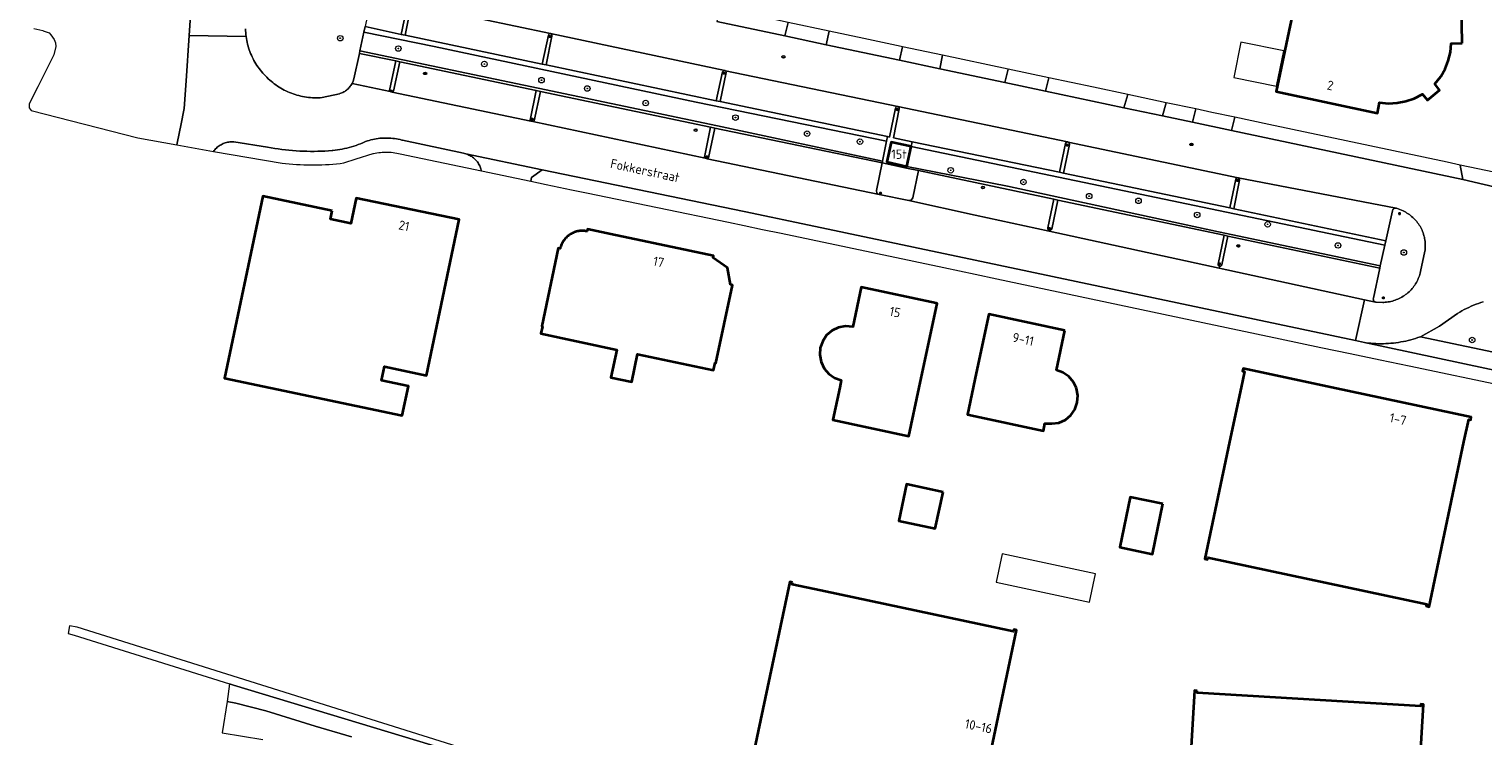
# Model space of a CAD drawing. Header units: metres. Extents: x 152610 to 160096, y 456114 to 462495.
# Tile 641 of 656: x 157026 to 157236, y 461834 to 461937. Entities that reach past the tile are written whole.
import ezdxf
from ezdxf.enums import TextEntityAlignment as Align

# ---------------------------------------------------------------- set-up
doc = ezdxf.new("R2010")
doc.units = ezdxf.units.M
doc.header["$LTSCALE"] = 0.5
doc.layers.get('0').update_dxf_attribs({"linetype": 'CONTINUOUS'})
for name, color, linetype, lineweight in [('B-PV-GR-BEPLANTING_CULTUUR_HEESTERS-GV', 251, 'CONTINUOUS', 18), ('B-PV-GR-BOOM-S', 251, 'CONTINUOUS', 25), ('B-PV-GR-HAAG-GV', 251, 'CONTINUOUS', 13), ('B-PV-IE-MEUBILAIR-S', 251, 'CONTINUOUS', 25), ('B-PV-OG-BEBOUWING-GV', 6, 'CONTINUOUS', 35), ('B-PV-OG-BEBOUWING-T18', 1, 'CONTINUOUS', 18), ('B-PV-OG-BEBOUWING_LOODS-GV', 251, 'CONTINUOUS', 18), ('B-PV-OG-BEBOUWING_SCHUUR-GV', 251, 'CONTINUOUS', 18), ('B-PV-OG-TERREIN_BEGROEID-GV', 251, 'CONTINUOUS', 18), ('B-PV-OG-TERREIN_OEVER-GV', 251, 'CONTINUOUS', 18), ('B-PV-OG-TOPOGRAFIE-T18', 1, 'CONTINUOUS', 18), ('B-PV-OG-WATER_SLOOT-GV', 251, 'CONTINUOUS', 18), ('B-PV-VH-ONVERHARD_ZAND-GV', 251, 'CONTINUOUS', 18), ('B-PV-VH-OPENVERHARDING_BETONSTRAATSTEEN-GV', 251, 'CONTINUOUS', 18), ('B-PV-VH-OPENVERHARDING_TEGEL-GV', 251, 'CONTINUOUS', 18)]:
    doc.layers.add(name, color=color, linetype=linetype, lineweight=lineweight)
doc.styles.add('NLCS-ISO', font='NLCS-ISO.ttf')
doc.styles.add('NLCS-ISO-M750-T18', font='NLCS-ISO.ttf', dxfattribs={"height": 1.35})

# ---------------------------------------------------------------- blocks, each defined once
blk = doc.blocks.new('SIE-MEUBILAIR_PAAL_LICHTMAST-SO')
for points in [[(-0.6, 0), (-1, 0)], [(-0.7, 0.7), (-0.4, 0.4)], [(0, 1), (0, 0.6)], [(0.4, 0.4), (0.7, 0.7)], [(1, 0), (0.6, 0)], [(-0.7, -0.7), (-0.4, -0.4)], [(0, -0.6), (0, -1)], [(0.4, -0.4), (0.7, -0.7)]]:
    blk.add_lwpolyline(points)
blk.add_circle((0, 0), 0.5)
blk = doc.blocks.new('SIE-MEUBILAIR_PUT_RIOOLPUT-SO')
blk.add_ellipse((0, 0), major_axis=(1.25, 0), ratio=0.54)
at = {"style": 'NLCS-ISO'}
blk.add_text('ri', height=0.75, dxfattribs=at).set_placement((0, 0.1), align=Align.MIDDLE_CENTER)
blk = doc.blocks.new('SGR-BOOM_GBKN-SO')
at = {"linetype": 'ByBlock', "lineweight": 18}
h = blk.add_hatch(color=0, dxfattribs=at)
h.dxf.hatch_style = 1
edge = h.paths.add_edge_path()
edge.add_arc((0, 0), 0.25, 0, 360)
at = {"color": 0, "linetype": 'ByBlock', "lineweight": 18}
for radius in [2, 0.25]:
    blk.add_circle((0, 0), radius, dxfattribs=at)
at = {"color": 0, "linetype": 'ByBlock', "lineweight": 18, "style": 'NLCS-ISO'}
blk.add_attdef('SOORT', (2.5, 0), '', height=1.5, dxfattribs=at)

msp = doc.modelspace()

# ---------------------------------------------------------------- linework, layer by layer
at = {"layer": 'B-PV-GR-BEPLANTING_CULTUUR_HEESTERS-GV', "flags": 128}
msp.add_lwpolyline([(157057.047, 461936.798), (157057.056, 461936.517), (157057.074, 461936.236), (157057.099, 461935.955), (157057.133, 461935.675), (157057.174, 461935.397), (157057.223, 461935.119), (157057.28, 461934.843), (157057.345, 461934.569), (157057.418, 461934.297), (157057.498, 461934.027), (157057.586, 461933.76), (157057.682, 461933.495), (157057.785, 461933.232), (157057.895, 461932.973), (157058.013, 461932.717), (157058.138, 461932.465), (157058.27, 461932.216), (157058.409, 461931.971), (157058.555, 461931.73), (157058.708, 461931.494), (157058.868, 461931.261), (157059.034, 461931.034), (157059.206, 461930.811), (157059.385, 461930.593), (157059.569, 461930.38), (157059.76, 461930.173), (157059.945, 461929.971), (157060.143, 461929.767), (157060.346, 461929.568), (157060.555, 461929.375), (157060.769, 461929.188), (157060.988, 461929.008), (157061.213, 461928.833), (157061.442, 461928.665), (157061.676, 461928.503), (157061.914, 461928.348), (157062.157, 461928.2), (157062.403, 461928.059), (157062.654, 461927.924), (157062.908, 461927.797), (157063.166, 461927.677), (157063.427, 461927.565), (157063.691, 461927.459), (157063.957, 461927.361), (157064.227, 461927.271), (157064.499, 461927.188), (157064.773, 461927.113), (157065.049, 461927.046), (157065.327, 461926.986), (157065.607, 461926.935), (157065.888, 461926.891), (157066.17, 461926.855), (157066.453, 461926.828), (157066.736, 461926.808), (157067.02, 461926.796), (157067.304, 461926.792), (157067.589, 461926.796), (157067.872, 461926.808), (157068.156, 461926.828), (157070.67, 461927.388), (157070.718, 461927.403), (157070.866, 461927.454), (157071.011, 461927.512), (157071.152, 461927.578), (157071.291, 461927.65), (157071.425, 461927.73), (157071.555, 461927.817), (157071.681, 461927.91), (157071.801, 461928.009), (157071.916, 461928.115), (157072.026, 461928.226), (157072.13, 461928.343), (157072.228, 461928.465), (157072.319, 461928.591), (157072.404, 461928.723), (157072.482, 461928.858), (157072.642, 461929.203), (157072.757, 461929.565), (157073.547, 461933.235), (157073.626, 461933.605), (157074.195, 461936.292), (157074.371, 461937.123)], dxfattribs=at)
msp.add_lwpolyline([(157223.792, 461910.825), (157223.73, 461910.831), (157223.668, 461910.828), (157223.607, 461910.818), (157223.548, 461910.799), (157223.491, 461910.774), (157223.438, 461910.741), (157223.39, 461910.702), (157223.348, 461910.657), (157223.311, 461910.607), (157223.281, 461910.552), (157223.259, 461910.494), (157223.244, 461910.434), (157222.289, 461906.105), (157222.143, 461905.449), (157221.482, 461902.476), (157221.404, 461902.125), (157220.481, 461897.756), (157220.473, 461897.697), (157220.473, 461897.634), (157220.481, 461897.573), (157220.497, 461897.512), (157220.52, 461897.455), (157220.551, 461897.4), (157220.588, 461897.35), (157220.631, 461897.306), (157220.68, 461897.267), (157220.733, 461897.235), (157220.79, 461897.209), (157220.85, 461897.192), (157220.911, 461897.182), (157221.84, 461897.162), (157221.977, 461897.166), (157222.191, 461897.179), (157222.404, 461897.2), (157222.616, 461897.228), (157222.827, 461897.265), (157223.036, 461897.31), (157223.244, 461897.362), (157223.449, 461897.422), (157223.652, 461897.49), (157223.853, 461897.565), (157224.05, 461897.647), (157224.245, 461897.737), (157224.435, 461897.834), (157224.622, 461897.939), (157224.805, 461898.05), (157224.984, 461898.168), (157225.158, 461898.292), (157225.328, 461898.423), (157225.492, 461898.56), (157225.651, 461898.703), (157225.805, 461898.852), (157225.953, 461899.007), (157226.095, 461899.167), (157226.231, 461899.332), (157226.361, 461899.503), (157226.484, 461899.678), (157226.6, 461899.857), (157226.71, 461900.041), (157226.813, 461900.229), (157226.909, 461900.42), (157226.998, 461900.615), (157227.079, 461900.813), (157227.153, 461901.014), (157227.219, 461901.217), (157227.278, 461901.423), (157227.329, 461901.631), (157227.955, 461904.604), (157227.973, 461904.747), (157227.994, 461904.956), (157228.006, 461905.166), (157228.01, 461905.376), (157228.007, 461905.586), (157227.995, 461905.796), (157227.976, 461906.006), (157227.948, 461906.214), (157227.913, 461906.422), (157227.869, 461906.627), (157227.818, 461906.831), (157227.759, 461907.033), (157227.693, 461907.233), (157227.619, 461907.429), (157227.537, 461907.623), (157227.448, 461907.814), (157227.353, 461908.001), (157227.25, 461908.185), (157227.14, 461908.364), (157227.023, 461908.539), (157226.9, 461908.709), (157226.77, 461908.875), (157226.634, 461909.036), (157226.493, 461909.191), (157226.345, 461909.341), (157226.192, 461909.485), (157226.033, 461909.623), (157225.87, 461909.755), (157225.701, 461909.88), (157225.528, 461910), (157225.35, 461910.112), (157225.168, 461910.218), (157224.982, 461910.317), (157224.793, 461910.408), (157223.841, 461910.815)], close=True, dxfattribs=at)
at = {"layer": 'B-PV-GR-HAAG-GV', "flags": 128}
for points in [[(157084.37, 461934.253), (157074.195, 461936.292), (157073.626, 461933.605), (157099.448, 461928.181), (157125.441, 461922.74), (157149.349, 461917.64), (157149.953, 461920.528), (157122.335, 461926.149)], [(157182.076, 461913.831), (157153.507, 461919.759), (157152.874, 461916.871), (157167.458, 461913.992), (157198.029, 461907.409), (157221.482, 461902.476), (157222.143, 461905.449)]]:
    msp.add_lwpolyline(points, close=True, dxfattribs=at)
at = {"layer": 'B-PV-OG-BEBOUWING-GV', "flags": 128}
for points in [[(157233.328, 461934.715), (157232.942, 461956.902), (157217.958, 461956.638), (157218.234, 461940.51), (157209.506, 461942.382), (157206.394, 461927.716), (157221.061, 461924.591), (157221.384, 461926.138), (157222.662, 461925.999), (157223.933, 461926.064), (157225.177, 461926.295), (157226.38, 461926.706), (157227.616, 461927.341), (157228.31, 461926.481), (157230.074, 461927.93), (157229.403, 461928.819), (157230.238, 461929.881), (157230.868, 461930.981), (157231.342, 461932.161), (157231.64, 461933.388), (157231.758, 461934.674)], [(157153.499, 461919.761), (157150.625, 461920.391), (157149.992, 461917.503), (157152.874, 461916.871), (157153.507, 461919.759)], [(157069.611, 461910.428), (157059.538, 461912.544), (157054.024, 461886.179), (157079.768, 461880.772), (157080.665, 461885.037), (157076.746, 461885.876), (157077.171, 461887.881), (157083.278, 461886.6), (157088.008, 461909.149), (157073.072, 461912.284), (157072.303, 461908.617), (157069.36, 461909.24)], [(157110.006, 461907.051), (157106.6, 461907.769), (157106.535, 461907.473), (157106.494, 461907.481), (157106.332, 461907.506), (157106.168, 461907.524), (157106.005, 461907.533), (157105.841, 461907.535), (157105.677, 461907.529), (157105.514, 461907.514), (157105.351, 461907.492), (157105.19, 461907.462), (157105.03, 461907.424), (157104.873, 461907.378), (157104.718, 461907.324), (157104.566, 461907.263), (157104.417, 461907.195), (157104.271, 461907.12), (157104.129, 461907.037), (157103.992, 461906.948), (157103.859, 461906.852), (157103.731, 461906.75), (157103.607, 461906.641), (157103.49, 461906.527), (157103.378, 461906.407), (157103.272, 461906.282), (157103.172, 461906.152), (157103.079, 461906.017), (157102.992, 461905.878), (157102.913, 461905.734), (157102.84, 461905.587), (157102.775, 461905.437), (157102.717, 461905.283), (157102.667, 461905.127), (157102.624, 461904.969), (157102.373, 461905.019), (157099.984, 461893.707), (157100.063, 461893.691), (157099.84, 461892.645), (157110.855, 461890.312), (157110, 461886.276), (157113.01, 461885.638), (157113.865, 461889.675), (157124.88, 461887.342), (157125.103, 461888.397), (157125.182, 461888.38), (157127.6, 461899.683), (157127.303, 461899.754), (157126.872, 461902.17), (157124.793, 461903.604), (157124.853, 461903.919), (157121.445, 461904.638)], [(157157.124, 461897.055), (157146.262, 461899.372), (157145.031, 461893.642), (157143.998, 461893.714), (157142.973, 461893.531), (157142.052, 461893.083), (157141.26, 461892.417), (157140.7, 461891.557), (157140.338, 461890.586), (157140.254, 461889.556), (157140.444, 461888.542), (157140.894, 461887.613), (157141.577, 461886.824), (157142.414, 461886.25), (157143.38, 461885.912), (157143.156, 461884.85), (157142.164, 461880.155), (157153.164, 461877.81), (157154.663, 461884.85), (157157.256, 461897.027)], [(157175.756, 461893.098), (157164.751, 461895.437), (157162.793, 461886.234), (157162.499, 461884.85), (157161.661, 461880.911), (157162.793, 461880.669), (157172.662, 461878.561), (157172.878, 461879.601), (157173.878, 461879.606), (157174.923, 461879.71), (157175.859, 461880.151), (157176.65, 461880.823), (157177.243, 461881.667), (157177.577, 461882.657), (157177.663, 461883.681), (157177.475, 461884.7), (157177.403, 461884.85), (157177.027, 461885.634), (157176.351, 461886.423), (157175.5, 461887.012), (157174.548, 461887.353)], [(157214.474, 461884.85), (157201.611, 461887.582), (157201.515, 461887.193), (157201.803, 461887.133), (157201.319, 461884.85), (157199.648, 461876.967), (157196.052, 461860.003), (157196.436, 461859.912), (157196.514, 461860.206), (157228.239, 461853.452), (157228.153, 461853.2), (157228.558, 461853.075), (157233.615, 461876.967), (157234.305, 461880.225), (157234.596, 461880.173), (157234.669, 461880.562)], [(157158.136, 461869.687), (157152.843, 461870.829), (157151.705, 461865.534), (157157.004, 461864.397)], [(157189.992, 461867.98), (157185.258, 461868.977), (157183.741, 461861.709), (157188.459, 461860.699)], [(157136.303, 461856.591), (157135.921, 461856.678), (157129.776, 461827.785), (157129.51, 461827.838), (157129.438, 461827.452), (157140.441, 461825.121), (157162.825, 461820.378), (157162.936, 461820.739), (157162.663, 461820.802), (157168.775, 461849.705), (157168.37, 461849.77), (157168.345, 461849.491), (157140.441, 461855.418), (157136.248, 461856.308)], [(157194.963, 461840.905), (157194.561, 461840.927), (157192.918, 461813.274), (157192.651, 461813.285), (157192.622, 461812.885), (157226.338, 461810.879), (157226.373, 461811.264), (157226.125, 461811.276), (157227.765, 461838.937), (157227.364, 461838.967), (157227.346, 461838.696), (157194.931, 461840.635)]]:
    msp.add_lwpolyline(points, close=True, dxfattribs=at)
at = {"layer": 'B-PV-OG-BEBOUWING_LOODS-GV', "flags": 128}
msp.add_lwpolyline([(157165.82, 461856.639), (157179.346, 461853.748), (157180.224, 461857.854), (157166.697, 461860.745)], close=True, dxfattribs=at)
at = {"layer": 'B-PV-OG-BEBOUWING_SCHUUR-GV', "flags": 128}
msp.add_lwpolyline([(157207.497, 461933.607), (157201.298, 461934.843), (157200.277, 461929.725), (157206.441, 461928.493)], close=True, dxfattribs=at)
at = {"layer": 'B-PV-OG-TERREIN_BEGROEID-GV', "flags": 128}
for points in [[(157026.371, 461936.829), (157027.68, 461936.526), (157027.718, 461936.517), (157028.573, 461936.195), (157028.824, 461935.945), (157029.299, 461935.268), (157029.523, 461934.74), (157029.562, 461934.239), (157029.249, 461933.022), (157026.978, 461928.403), (157025.685, 461925.94), (157025.705, 461925.337), (157025.994, 461924.939), (157041.467, 461921.024), (157047.11, 461919.999), (157047.483, 461921.885), (157047.665, 461922.803), (157048.152, 461925.24), (157048.434, 461929.236), (157048.865, 461935.816), (157049.202, 461940.959)], [(157236.414, 461897.269), (157236.059, 461897.15), (157235.706, 461897.025), (157235.356, 461896.891), (157235.01, 461896.751), (157234.666, 461896.603), (157234.325, 461896.447), (157233.988, 461896.284), (157233.654, 461896.115), (157233.324, 461895.938), (157232.998, 461895.754), (157232.676, 461895.563), (157230.081, 461893.718), (157227.29, 461892.185), (157240.623, 461889.362)]]:
    msp.add_lwpolyline(points, dxfattribs=at)
msp.add_lwpolyline([(157032.633, 461850.117), (157031.556, 461850.328), (157031.335, 461849.193), (157032.195, 461848.952), (157054.73, 461841.892), (157055.302, 461841.713), (157106.247, 461826.313), (157114.931, 461824.016), (157116.254, 461828.966), (157112.778, 461829.692), (157111.402, 461825.473), (157110.33, 461825.761)], close=True, dxfattribs=at)
at = {"layer": 'B-PV-OG-TERREIN_OEVER-GV', "flags": 128}
msp.add_lwpolyline([(157106.247, 461826.313), (157055.302, 461841.713), (157054.73, 461841.892), (157054.368, 461839.351), (157055.667, 461839.092), (157059.997, 461838.021), (157067.161, 461835.807), (157072.413, 461834.255)], dxfattribs=at)
at = {"layer": 'B-PV-OG-WATER_SLOOT-GV', "flags": 128}
msp.add_lwpolyline([(157072.413, 461834.255), (157067.161, 461835.807), (157059.997, 461838.021), (157055.667, 461839.092), (157054.368, 461839.351), (157053.682, 461834.822), (157059.575, 461833.854)], dxfattribs=at)
at = {"layer": 'B-PV-VH-ONVERHARD_ZAND-GV', "flags": 128}
for points in [[(157084.37, 461934.253), (157074.195, 461936.292), (157073.626, 461933.605), (157099.448, 461928.181), (157125.441, 461922.74), (157149.349, 461917.64), (157149.953, 461920.528), (157122.335, 461926.149)], [(157182.076, 461913.831), (157153.507, 461919.759), (157152.874, 461916.871), (157167.458, 461913.992), (157198.029, 461907.409), (157221.482, 461902.476), (157222.143, 461905.449)]]:
    msp.add_lwpolyline(points, close=True, dxfattribs=at)
at = {"layer": 'B-PV-VH-OPENVERHARDING_BETONSTRAATSTEEN-GV', "flags": 128}
for points in [[(157049.202, 461940.959), (157048.865, 461935.816), (157057.133, 461935.675), (157057.099, 461935.955), (157057.074, 461936.236), (157057.056, 461936.517), (157057.047, 461936.798)], [(157080.972, 461940.342), (157101.262, 461936.09), (157126.487, 461930.749), (157126.589, 461930.726), (157151.561, 461925.528), (157151.576, 461925.525), (157176.175, 461920.406), (157176.234, 461920.394), (157200.881, 461915.205), (157200.889, 461915.203), (157223.792, 461910.825), (157223.841, 461910.815), (157224.793, 461910.408), (157224.982, 461910.317), (157225.168, 461910.218), (157225.35, 461910.112), (157225.528, 461910), (157225.701, 461909.88), (157225.87, 461909.755), (157226.033, 461909.623), (157226.192, 461909.485), (157226.345, 461909.341), (157226.493, 461909.191), (157226.634, 461909.036), (157226.77, 461908.875), (157226.9, 461908.709), (157227.023, 461908.539), (157227.14, 461908.364), (157227.25, 461908.185), (157227.353, 461908.001), (157227.448, 461907.814), (157227.537, 461907.623), (157227.619, 461907.429), (157227.693, 461907.233), (157227.759, 461907.033), (157227.818, 461906.831), (157227.869, 461906.627), (157227.913, 461906.422), (157227.948, 461906.214), (157227.976, 461906.006), (157227.995, 461905.796), (157228.007, 461905.586), (157228.01, 461905.376), (157228.006, 461905.166), (157227.994, 461904.956), (157227.973, 461904.747), (157227.955, 461904.604), (157227.329, 461901.631), (157227.278, 461901.423), (157227.219, 461901.217), (157227.153, 461901.014), (157227.079, 461900.813), (157226.998, 461900.615), (157226.909, 461900.42), (157226.813, 461900.229), (157226.71, 461900.041), (157226.6, 461899.857), (157226.484, 461899.678), (157226.361, 461899.503), (157226.231, 461899.332), (157226.095, 461899.167), (157225.953, 461899.007), (157225.805, 461898.852), (157225.651, 461898.703), (157225.492, 461898.56), (157225.328, 461898.423), (157225.158, 461898.292), (157224.984, 461898.168), (157224.805, 461898.05), (157224.622, 461897.939), (157224.435, 461897.834), (157224.245, 461897.737), (157224.05, 461897.647), (157223.853, 461897.565), (157223.652, 461897.49), (157223.449, 461897.422), (157223.244, 461897.362), (157223.036, 461897.31), (157222.827, 461897.265), (157222.616, 461897.228), (157222.404, 461897.2), (157222.191, 461897.179), (157221.977, 461897.166), (157221.84, 461897.162), (157220.911, 461897.182), (157220.85, 461897.192), (157220.79, 461897.209), (157219.193, 461897.556), (157217.905, 461891.629), (157219.186, 461891.359), (157219.406, 461891.328), (157219.768, 461891.283), (157220.13, 461891.247), (157220.493, 461891.218), (157220.856, 461891.198), (157221.22, 461891.185), (157221.584, 461891.181), (157221.948, 461891.184), (157222.312, 461891.196), (157222.675, 461891.215), (157223.038, 461891.242), (157223.4, 461891.278), (157223.762, 461891.321), (157224.122, 461891.372), (157224.481, 461891.431), (157224.839, 461891.498), (157225.195, 461891.573), (157225.55, 461891.656), (157225.902, 461891.746), (157226.253, 461891.845), (157226.601, 461891.95), (157226.947, 461892.064), (157227.29, 461892.185), (157230.081, 461893.718), (157232.676, 461895.563), (157232.998, 461895.754), (157233.324, 461895.938), (157233.654, 461896.115), (157233.988, 461896.284), (157234.325, 461896.447), (157234.666, 461896.603), (157235.01, 461896.751), (157235.356, 461896.891), (157235.706, 461897.025), (157236.059, 461897.15), (157236.414, 461897.269)], [(157239.652, 461913.535), (157233.467, 461914.968), (157199.946, 461922.062), (157194.284, 461923.26), (157189.949, 461924.177), (157184.345, 461925.363), (157172.985, 461927.767), (157167.081, 461929.016), (157157.651, 461931.012), (157151.819, 461932.246), (157141.208, 461934.492), (157135.202, 461935.763), (157125.351, 461937.848)], [(157240.623, 461889.362), (157227.29, 461892.185), (157226.947, 461892.064), (157226.601, 461891.95), (157226.253, 461891.845), (157225.902, 461891.746), (157225.55, 461891.656), (157225.195, 461891.573), (157224.839, 461891.498), (157224.481, 461891.431), (157224.122, 461891.372), (157223.762, 461891.321), (157223.4, 461891.278), (157223.038, 461891.242), (157222.675, 461891.215), (157222.312, 461891.196), (157221.948, 461891.184), (157221.584, 461891.181), (157221.22, 461891.185), (157220.856, 461891.198), (157220.493, 461891.218), (157220.13, 461891.247), (157219.768, 461891.283), (157219.406, 461891.328), (157219.186, 461891.359), (157240.264, 461886.867)]]:
    msp.add_lwpolyline(points, dxfattribs=at)
for points in [[(157080.633, 461940.42), (157075.192, 461941.514), (157075.196, 461941.173), (157075.158, 461940.834), (157074.371, 461937.123), (157079.604, 461935.99), (157080.53, 461940.347)], [(157080.972, 461940.342), (157080.633, 461940.42), (157080.53, 461940.347), (157079.604, 461935.99), (157080.175, 461935.859), (157081.047, 461940.189)], [(157101.262, 461936.09), (157080.972, 461940.342), (157081.047, 461940.189), (157080.175, 461935.859), (157100.043, 461931.671), (157100.938, 461935.863), (157101.051, 461936.047)], [(157079.604, 461935.99), (157074.371, 461937.123), (157074.195, 461936.292), (157084.37, 461934.253), (157122.335, 461926.149), (157149.953, 461920.528), (157150.088, 461921.176), (157125.828, 461926.245), (157125.261, 461926.379), (157100.633, 461931.569), (157100.043, 461931.671), (157080.175, 461935.859)], [(157078.311, 461927.639), (157078.023, 461927.708), (157072.482, 461928.858), (157072.404, 461928.723), (157072.319, 461928.591), (157072.228, 461928.465), (157072.13, 461928.343), (157072.026, 461928.226), (157071.916, 461928.115), (157071.801, 461928.009), (157071.681, 461927.91), (157071.555, 461927.817), (157071.425, 461927.73), (157071.291, 461927.65), (157071.152, 461927.578), (157071.011, 461927.512), (157070.866, 461927.454), (157070.718, 461927.403), (157070.67, 461927.388), (157068.156, 461926.828), (157067.872, 461926.808), (157067.589, 461926.796), (157067.304, 461926.792), (157067.02, 461926.796), (157066.736, 461926.808), (157066.453, 461926.828), (157066.17, 461926.855), (157065.888, 461926.891), (157065.607, 461926.935), (157065.327, 461926.986), (157065.049, 461927.046), (157064.773, 461927.113), (157064.499, 461927.188), (157064.227, 461927.271), (157063.957, 461927.361), (157063.691, 461927.459), (157063.427, 461927.565), (157063.166, 461927.677), (157062.908, 461927.797), (157062.654, 461927.924), (157062.403, 461928.059), (157062.157, 461928.2), (157061.914, 461928.348), (157061.676, 461928.503), (157061.442, 461928.665), (157061.213, 461928.833), (157060.988, 461929.008), (157060.769, 461929.188), (157060.555, 461929.375), (157060.346, 461929.568), (157060.143, 461929.767), (157059.945, 461929.971), (157059.76, 461930.173), (157059.569, 461930.38), (157059.385, 461930.593), (157059.206, 461930.811), (157059.034, 461931.034), (157058.868, 461931.261), (157058.708, 461931.494), (157058.555, 461931.73), (157058.409, 461931.971), (157058.27, 461932.216), (157058.138, 461932.465), (157058.013, 461932.717), (157057.895, 461932.973), (157057.785, 461933.232), (157057.682, 461933.495), (157057.586, 461933.76), (157057.498, 461934.027), (157057.418, 461934.297), (157057.345, 461934.569), (157057.28, 461934.843), (157057.223, 461935.119), (157057.174, 461935.397), (157057.133, 461935.675), (157048.865, 461935.816), (157048.434, 461929.236), (157048.152, 461925.24), (157047.665, 461922.803), (157047.483, 461921.885), (157047.11, 461919.999), (157052.396, 461919.028), (157052.498, 461919.16), (157052.606, 461919.287), (157052.72, 461919.409), (157052.839, 461919.525), (157052.964, 461919.635), (157053.094, 461919.739), (157053.229, 461919.836), (157053.369, 461919.927), (157053.512, 461920.012), (157053.66, 461920.089), (157053.811, 461920.159), (157053.966, 461920.222), (157054.123, 461920.277), (157054.282, 461920.325), (157054.444, 461920.365), (157054.608, 461920.397), (157054.772, 461920.421), (157054.938, 461920.437), (157055.105, 461920.446), (157055.271, 461920.446), (157055.332, 461920.444), (157060.25, 461919.657), (157060.762, 461919.562), (157061.276, 461919.475), (157061.791, 461919.396), (157062.307, 461919.325), (157062.824, 461919.262), (157063.342, 461919.206), (157063.861, 461919.159), (157064.38, 461919.119), (157064.9, 461919.088), (157065.421, 461919.065), (157065.942, 461919.049), (157066.463, 461919.042), (157066.984, 461919.042), (157067.505, 461919.051), (157068.025, 461919.067), (157068.546, 461919.092), (157069.066, 461919.124), (157069.585, 461919.165), (157069.699, 461919.175), (157070.042, 461919.213), (157070.384, 461919.26), (157070.725, 461919.314), (157071.064, 461919.376), (157071.402, 461919.446), (157071.738, 461919.523), (157072.072, 461919.609), (157072.404, 461919.702), (157072.734, 461919.803), (157073.062, 461919.911), (157073.387, 461920.028), (157073.709, 461920.151), (157074.028, 461920.282), (157074.344, 461920.421), (157074.45, 461920.469), (157074.703, 461920.554), (157074.958, 461920.632), (157075.216, 461920.701), (157075.475, 461920.763), (157075.736, 461920.818), (157075.999, 461920.864), (157076.263, 461920.902), (157076.528, 461920.933), (157076.794, 461920.955), (157077.06, 461920.97), (157077.327, 461920.977), (157077.593, 461920.975), (157077.86, 461920.966), (157078.126, 461920.948), (157078.392, 461920.923), (157078.656, 461920.89), (157078.92, 461920.849), (157079.182, 461920.799), (157079.443, 461920.743), (157079.701, 461920.678), (157079.8, 461920.651), (157088.636, 461918.763), (157088.795, 461918.729), (157088.951, 461918.686), (157100.029, 461916.39), (157129.292, 461910.315), (157133.207, 461909.497), (157135.041, 461909.119), (157162.793, 461903.261), (157217.905, 461891.629), (157219.193, 461897.556), (157198.133, 461902.136), (157173.505, 461907.492), (157162.793, 461909.821), (157153.157, 461911.917), (157148.851, 461912.814), (157123.964, 461917.977), (157123.658, 461918.049), (157098.696, 461923.346), (157098.385, 461923.414)], [(157101.444, 461935.954), (157101.262, 461936.09), (157101.051, 461936.047), (157100.938, 461935.863), (157100.043, 461931.671), (157100.633, 461931.569), (157101.459, 461935.728)], [(157126.487, 461930.749), (157101.262, 461936.09), (157101.444, 461935.954), (157101.459, 461935.728), (157100.633, 461931.569), (157125.261, 461926.379), (157126.171, 461930.552), (157126.289, 461930.714)], [(157078.813, 461932.152), (157073.547, 461933.235), (157072.757, 461929.565), (157072.642, 461929.203), (157072.482, 461928.858), (157078.023, 461927.708), (157077.926, 461927.87)], [(157099.448, 461928.181), (157073.626, 461933.605), (157073.547, 461933.235), (157078.813, 461932.152), (157079.41, 461932.023), (157099.184, 461927.862), (157099.779, 461927.734), (157124.452, 461922.539), (157125.042, 461922.412), (157149.29, 461917.357), (157149.349, 461917.64), (157125.441, 461922.74)], [(157158.062, 461932.955), (157152.257, 461934.185), (157151.819, 461932.246), (157157.651, 461931.012)], [(157079.41, 461932.023), (157078.813, 461932.152), (157077.926, 461927.87), (157078.023, 461927.708), (157078.311, 461927.639), (157078.495, 461927.749)], [(157099.184, 461927.862), (157079.41, 461932.023), (157078.495, 461927.749), (157078.311, 461927.639), (157098.385, 461923.414), (157098.287, 461923.562)], [(157125.828, 461926.245), (157126.702, 461930.453), (157126.652, 461930.642), (157126.487, 461930.749), (157126.289, 461930.714), (157126.171, 461930.552), (157125.261, 461926.379)], [(157150.088, 461921.176), (157150.358, 461921.12), (157151.241, 461925.285), (157151.356, 461925.478), (157151.576, 461925.525), (157151.561, 461925.528), (157126.589, 461930.726), (157126.487, 461930.749), (157126.652, 461930.642), (157126.702, 461930.453), (157125.828, 461926.245)], [(157099.779, 461927.734), (157099.184, 461927.862), (157098.287, 461923.562), (157098.385, 461923.414), (157098.696, 461923.346), (157098.857, 461923.463)], [(157124.452, 461922.539), (157099.779, 461927.734), (157098.857, 461923.463), (157098.696, 461923.346), (157123.658, 461918.049), (157123.558, 461918.19)], [(157190.47, 461926.088), (157184.895, 461927.269), (157184.345, 461925.363), (157189.949, 461924.177)], [(157151.756, 461925.399), (157151.576, 461925.525), (157151.356, 461925.478), (157151.241, 461925.285), (157150.358, 461921.12), (157150.088, 461921.176), (157149.953, 461920.528), (157149.349, 461917.64), (157149.29, 461917.357), (157152.822, 461916.621), (157152.874, 461916.871), (157149.992, 461917.503), (157150.625, 461920.391), (157153.499, 461919.761), (157153.646, 461920.43), (157150.936, 461920.992), (157151.79, 461925.181)], [(157176.175, 461920.406), (157151.576, 461925.525), (157151.756, 461925.399), (157151.79, 461925.181), (157150.936, 461920.992), (157153.646, 461920.43), (157174.987, 461916.006), (157175.863, 461920.165), (157175.972, 461920.347)], [(157197.081, 461924.687), (157194.753, 461925.18), (157194.284, 461923.26), (157199.946, 461922.062), (157200.407, 461923.983)], [(157125.042, 461922.412), (157124.452, 461922.539), (157123.558, 461918.19), (157123.658, 461918.049), (157123.964, 461917.977), (157124.141, 461918.098)], [(157149.29, 461917.357), (157125.042, 461922.412), (157124.141, 461918.098), (157123.964, 461917.977), (157148.851, 461912.814), (157148.545, 461913.011), (157148.465, 461913.365)], [(157174.987, 461916.006), (157153.646, 461920.43), (157153.499, 461919.761), (157153.507, 461919.759), (157182.076, 461913.831), (157222.143, 461905.449), (157222.289, 461906.105), (157200.253, 461910.734), (157199.673, 461910.857), (157175.576, 461915.886)], [(157176.386, 461920.283), (157176.175, 461920.406), (157175.972, 461920.347), (157175.863, 461920.165), (157174.987, 461916.006), (157175.576, 461915.886), (157176.427, 461920.043)], [(157176.234, 461920.394), (157176.175, 461920.406), (157176.386, 461920.283), (157176.427, 461920.043), (157175.576, 461915.886), (157199.673, 461910.857), (157200.543, 461914.991), (157200.669, 461915.166), (157200.881, 461915.205)], [(157100.029, 461916.39), (157088.951, 461918.686), (157089.106, 461918.637), (157089.257, 461918.579), (157089.406, 461918.514), (157089.551, 461918.442), (157089.693, 461918.363), (157089.831, 461918.277), (157089.964, 461918.185), (157090.092, 461918.085), (157090.216, 461917.98), (157090.334, 461917.869), (157090.446, 461917.752), (157090.552, 461917.629), (157090.653, 461917.502), (157090.747, 461917.37), (157090.834, 461917.233), (157090.915, 461917.092), (157090.988, 461916.947), (157091.054, 461916.799), (157091.113, 461916.648), (157091.164, 461916.494), (157091.208, 461916.338), (157091.232, 461916.236), (157098.38, 461914.724), (157098.486, 461915.246)], [(157167.458, 461913.992), (157152.874, 461916.871), (157152.822, 461916.621), (157154.566, 461916.257), (157174.17, 461912.115), (157174.741, 461911.986), (157198.848, 461906.905), (157199.407, 461906.782), (157221.404, 461902.125), (157221.482, 461902.476), (157198.029, 461907.409)], [(157173.505, 461907.492), (157173.527, 461907.594), (157173.48, 461907.608), (157173.437, 461907.63), (157173.398, 461907.658), (157173.364, 461907.693), (157173.336, 461907.732), (157173.315, 461907.776), (157173.302, 461907.822), (157173.297, 461907.87), (157173.299, 461907.918), (157173.303, 461907.942), (157174.17, 461912.115), (157154.566, 461916.257), (157153.725, 461912.289), (157153.514, 461911.991), (157153.157, 461911.917), (157162.793, 461909.821)], [(157233.061, 461917.057), (157233.467, 461914.968), (157239.652, 461913.535), (157242.849, 461912.865), (157242.977, 461914.936), (157239.333, 461915.716)], [(157201.054, 461915.093), (157200.881, 461915.205), (157200.669, 461915.166), (157200.543, 461914.991), (157199.673, 461910.857), (157200.253, 461910.734), (157201.108, 461914.894)], [(157200.889, 461915.203), (157200.881, 461915.205), (157201.054, 461915.093), (157201.108, 461914.894), (157200.253, 461910.734), (157222.289, 461906.105), (157223.244, 461910.434), (157223.259, 461910.494), (157223.281, 461910.552), (157223.311, 461910.607), (157223.348, 461910.657), (157223.39, 461910.702), (157223.438, 461910.741), (157223.491, 461910.774), (157223.548, 461910.799), (157223.607, 461910.818), (157223.668, 461910.828), (157223.73, 461910.831), (157223.792, 461910.825)], [(157174.741, 461911.986), (157174.17, 461912.115), (157173.303, 461907.942), (157173.299, 461907.918), (157173.297, 461907.87), (157173.302, 461907.822), (157173.315, 461907.776), (157173.336, 461907.732), (157173.364, 461907.693), (157173.398, 461907.658), (157173.437, 461907.63), (157173.48, 461907.608), (157173.527, 461907.594), (157173.574, 461907.588), (157173.623, 461907.59), (157173.67, 461907.599), (157173.715, 461907.617), (157173.757, 461907.641), (157173.794, 461907.672), (157173.825, 461907.709), (157173.85, 461907.75), (157173.868, 461907.795)], [(157198.133, 461902.136), (157198.191, 461902.402), (157198.167, 461902.408), (157198.123, 461902.427), (157198.083, 461902.453), (157198.047, 461902.485), (157198.018, 461902.522), (157197.995, 461902.564), (157197.98, 461902.609), (157197.972, 461902.656), (157197.973, 461902.704), (157197.975, 461902.723), (157198.848, 461906.905), (157174.741, 461911.986), (157173.868, 461907.795), (157173.85, 461907.75), (157173.825, 461907.709), (157173.794, 461907.672), (157173.757, 461907.641), (157173.715, 461907.617), (157173.67, 461907.599), (157173.623, 461907.59), (157173.574, 461907.588), (157173.527, 461907.594), (157173.505, 461907.492)], [(157198.848, 461906.905), (157197.975, 461902.723), (157197.973, 461902.704), (157197.972, 461902.656), (157197.98, 461902.609), (157197.995, 461902.564), (157198.018, 461902.522), (157198.047, 461902.485), (157198.083, 461902.453), (157198.123, 461902.427), (157198.167, 461902.408), (157198.191, 461902.402), (157198.213, 461902.397), (157198.26, 461902.394), (157198.308, 461902.399), (157198.354, 461902.412), (157198.397, 461902.432), (157198.436, 461902.459), (157198.47, 461902.492), (157198.498, 461902.531), (157198.519, 461902.573), (157198.533, 461902.619), (157199.407, 461906.782)], [(157198.191, 461902.402), (157198.133, 461902.136), (157219.193, 461897.556), (157220.79, 461897.209), (157220.733, 461897.235), (157220.68, 461897.267), (157220.631, 461897.306), (157220.588, 461897.35), (157220.551, 461897.4), (157220.52, 461897.455), (157220.497, 461897.512), (157220.481, 461897.573), (157220.473, 461897.634), (157220.473, 461897.697), (157220.481, 461897.756), (157221.404, 461902.125), (157199.407, 461906.782), (157198.533, 461902.619), (157198.519, 461902.573), (157198.498, 461902.531), (157198.47, 461902.492), (157198.436, 461902.459), (157198.397, 461902.432), (157198.354, 461902.412), (157198.308, 461902.399), (157198.26, 461902.394), (157198.213, 461902.397)]]:
    msp.add_lwpolyline(points, close=True, dxfattribs=at)
at = {"layer": 'B-PV-VH-OPENVERHARDING_TEGEL-GV', "flags": 128}
for points in [[(157127.636, 461939.441), (157125.849, 461939.823), (157125.351, 461937.848), (157135.202, 461935.763), (157135.68, 461937.72), (157133.469, 461938.193)], [(157141.644, 461936.444), (157135.68, 461937.72), (157135.202, 461935.763), (157141.208, 461934.492)], [(157146.672, 461935.369), (157141.644, 461936.444), (157141.208, 461934.492), (157151.819, 461932.246), (157152.257, 461934.185), (157152.078, 461934.223)], [(157167.562, 461930.942), (157158.062, 461932.955), (157157.651, 461931.012), (157167.081, 461929.016)], [(157173.452, 461929.694), (157167.562, 461930.942), (157167.081, 461929.016), (157172.985, 461927.767)], [(157179.925, 461928.322), (157173.452, 461929.694), (157172.985, 461927.767), (157184.345, 461925.363), (157184.895, 461927.269)], [(157194.753, 461925.18), (157190.47, 461926.088), (157189.949, 461924.177), (157194.284, 461923.26)], [(157205.319, 461922.942), (157200.407, 461923.983), (157199.946, 461922.062), (157233.467, 461914.968), (157233.061, 461917.057), (157231.197, 461917.456)], [(157077.593, 461920.975), (157077.327, 461920.977), (157077.06, 461920.97), (157076.794, 461920.955), (157076.528, 461920.933), (157076.263, 461920.902), (157075.999, 461920.864), (157075.736, 461920.818), (157075.475, 461920.763), (157075.216, 461920.701), (157074.958, 461920.632), (157074.703, 461920.554), (157074.45, 461920.469), (157074.344, 461920.421), (157074.028, 461920.282), (157073.709, 461920.151), (157073.387, 461920.028), (157073.062, 461919.911), (157072.734, 461919.803), (157072.404, 461919.702), (157072.072, 461919.609), (157071.738, 461919.523), (157071.402, 461919.446), (157071.064, 461919.376), (157070.725, 461919.314), (157070.384, 461919.26), (157070.042, 461919.213), (157069.699, 461919.175), (157069.585, 461919.165), (157069.066, 461919.124), (157068.546, 461919.092), (157068.025, 461919.067), (157067.505, 461919.051), (157066.984, 461919.042), (157066.463, 461919.042), (157065.942, 461919.049), (157065.421, 461919.065), (157064.9, 461919.088), (157064.38, 461919.119), (157063.861, 461919.159), (157063.342, 461919.206), (157062.824, 461919.262), (157062.307, 461919.325), (157061.791, 461919.396), (157061.276, 461919.475), (157060.762, 461919.562), (157060.25, 461919.657), (157055.332, 461920.444), (157055.271, 461920.446), (157055.105, 461920.446), (157054.938, 461920.437), (157054.772, 461920.421), (157054.608, 461920.397), (157054.444, 461920.365), (157054.282, 461920.325), (157054.123, 461920.277), (157053.966, 461920.222), (157053.811, 461920.159), (157053.66, 461920.089), (157053.512, 461920.012), (157053.369, 461919.927), (157053.229, 461919.836), (157053.094, 461919.739), (157052.964, 461919.635), (157052.839, 461919.525), (157052.72, 461919.409), (157052.606, 461919.287), (157052.498, 461919.16), (157052.396, 461919.028), (157062.378, 461917.354), (157062.84, 461917.298), (157063.367, 461917.242), (157063.894, 461917.194), (157064.423, 461917.154), (157064.951, 461917.122), (157065.481, 461917.098), (157066.01, 461917.082), (157066.54, 461917.074), (157067.069, 461917.074), (157067.599, 461917.082), (157068.129, 461917.098), (157068.658, 461917.122), (157069.187, 461917.154), (157069.715, 461917.194), (157070.242, 461917.241), (157070.769, 461917.297), (157071.295, 461917.361), (157073.097, 461917.939), (157075.536, 461918.721), (157075.578, 461918.731), (157075.834, 461918.784), (157076.092, 461918.829), (157076.351, 461918.866), (157076.61, 461918.895), (157076.871, 461918.916), (157077.132, 461918.93), (157077.393, 461918.935), (157077.655, 461918.933), (157077.916, 461918.922), (157078.177, 461918.903), (157078.437, 461918.876), (157078.696, 461918.842), (157078.954, 461918.799), (157079.21, 461918.749), (157079.465, 461918.691), (157091.232, 461916.236), (157091.208, 461916.338), (157091.164, 461916.494), (157091.113, 461916.648), (157091.054, 461916.799), (157090.988, 461916.947), (157090.915, 461917.092), (157090.834, 461917.233), (157090.747, 461917.37), (157090.653, 461917.502), (157090.552, 461917.629), (157090.446, 461917.752), (157090.334, 461917.869), (157090.216, 461917.98), (157090.092, 461918.085), (157089.964, 461918.185), (157089.831, 461918.277), (157089.693, 461918.363), (157089.551, 461918.442), (157089.406, 461918.514), (157089.257, 461918.579), (157089.106, 461918.637), (157088.951, 461918.686), (157088.795, 461918.729), (157088.636, 461918.763), (157079.8, 461920.651), (157079.701, 461920.678), (157079.443, 461920.743), (157079.182, 461920.799), (157078.92, 461920.849), (157078.656, 461920.89), (157078.392, 461920.923), (157078.126, 461920.948), (157077.86, 461920.966)], [(157152.822, 461916.621), (157149.29, 461917.357), (157148.465, 461913.365), (157148.545, 461913.011), (157148.851, 461912.814), (157153.157, 461911.917), (157153.514, 461911.991), (157153.725, 461912.289), (157154.566, 461916.257)]]:
    msp.add_lwpolyline(points, close=True, dxfattribs=at)
msp.add_lwpolyline([(157240.264, 461886.867), (157219.186, 461891.359), (157217.905, 461891.629), (157162.793, 461903.261), (157135.041, 461909.119), (157133.207, 461909.497), (157129.292, 461910.315), (157100.029, 461916.39), (157098.486, 461915.246), (157098.38, 461914.724), (157100.593, 461914.264), (157104.304, 461913.493), (157106.436, 461913.05), (157127.018, 461908.773), (157129.324, 461908.294), (157131.977, 461907.742), (157134.662, 461907.179), (157158.232, 461902.198), (157162.793, 461901.234), (157165.933, 461900.571), (157195.792, 461894.261), (157206.971, 461891.899), (157212.895, 461890.656), (157217.142, 461889.764), (157221.454, 461888.859), (157225.694, 461887.969), (157239.906, 461884.986)], dxfattribs=at)

# ---------------------------------------------------------------- block references
at = {"layer": 'B-PV-GR-BOOM-S', "xscale": 0.2, "yscale": 0.2, "zscale": 0.2}
for p in [(157070.775, 461935.428), (157079.2, 461933.934), (157091.666, 461931.686), (157099.935, 461929.354), (157106.568, 461928.147), (157115.039, 461926.036), (157128.056, 461923.936), (157138.428, 461921.608), (157146.084, 461920.448), (157159.231, 461916.302), (157169.778, 461914.601), (157179.304, 461912.56), (157186.449, 461911.879), (157194.955, 461909.838), (157205.162, 461908.477), (157215.369, 461905.415), (157224.895, 461904.394), (157234.803, 461891.72)]:
    msp.add_blockref('SGR-BOOM_GBKN-SO', p, dxfattribs=at)
at = {"layer": 'B-PV-IE-MEUBILAIR-S', "xscale": 0.2, "yscale": 0.2, "zscale": 0.2}
for name, p in [('SIE-MEUBILAIR_PAAL_LICHTMAST-SO', (157101.162, 461935.695)), ('SIE-MEUBILAIR_PUT_RIOOLPUT-SO', (157135.001, 461932.722)), ('SIE-MEUBILAIR_PUT_RIOOLPUT-SO', (157083.084, 461930.338)), ('SIE-MEUBILAIR_PAAL_LICHTMAST-SO', (157126.345, 461930.355)), ('SIE-MEUBILAIR_PAAL_LICHTMAST-SO', (157078.22, 461927.773)), ('SIE-MEUBILAIR_PAAL_LICHTMAST-SO', (157098.605, 461923.704)), ('SIE-MEUBILAIR_PAAL_LICHTMAST-SO', (157151.465, 461925.112)), ('SIE-MEUBILAIR_PUT_RIOOLPUT-SO', (157122.293, 461922.108)), ('SIE-MEUBILAIR_PAAL_LICHTMAST-SO', (157176.127, 461919.949)), ('SIE-MEUBILAIR_PUT_RIOOLPUT-SO', (157194.126, 461920.057)), ('SIE-MEUBILAIR_PAAL_LICHTMAST-SO', (157123.911, 461918.227)), ('SIE-MEUBILAIR_PUT_RIOOLPUT-SO', (157163.916, 461913.817)), ('SIE-MEUBILAIR_PAAL_LICHTMAST-SO', (157200.78, 461914.833)), ('SIE-MEUBILAIR_PAAL_LICHTMAST-SO', (157149.063, 461912.997)), ('SIE-MEUBILAIR_PAAL_LICHTMAST-SO', (157224.283, 461910.019)), ('SIE-MEUBILAIR_PAAL_LICHTMAST-SO', (157173.573, 461907.849)), ('SIE-MEUBILAIR_PUT_RIOOLPUT-SO', (157200.927, 461905.337)), ('SIE-MEUBILAIR_PAAL_LICHTMAST-SO', (157198.168, 461902.757)), ('SIE-MEUBILAIR_PAAL_LICHTMAST-SO', (157221.93, 461897.815))]:
    msp.add_blockref(name, p, dxfattribs=at)

# ---------------------------------------------------------------- texts
at = {"layer": 'B-PV-OG-BEBOUWING-T18', "style": 'NLCS-ISO-M750-T18'}
for s, rotation, p in [('2', 348, (157214.248, 461928.599)), ('21', 348.1, (157080.026, 461908.27)), ('17', 348.1, (157116.913, 461903.039)), ('15', 348, (157151.171, 461895.769)), ('9-11', 348, (157169.734, 461891.822)), ('1-7', 348, (157224.052, 461880.261)), ('10-16', 348.1, (157163.273, 461835.771))]:
    msp.add_text(s, height=1.35, rotation=rotation, dxfattribs=at).set_placement(p, align=Align.MIDDLE)
msp.add_text('15t', height=1.35, dxfattribs=at).set_placement((157151.75, 461918.631), align=Align.MIDDLE)
at = {"layer": 'B-PV-OG-TOPOGRAFIE-T18', "style": 'NLCS-ISO-M750-T18'}
msp.add_text('Fokkerstraat', height=1.35, rotation=348, dxfattribs=at).set_placement((157114.946, 461916.262), align=Align.MIDDLE)

doc.saveas('drawing.dxf')
